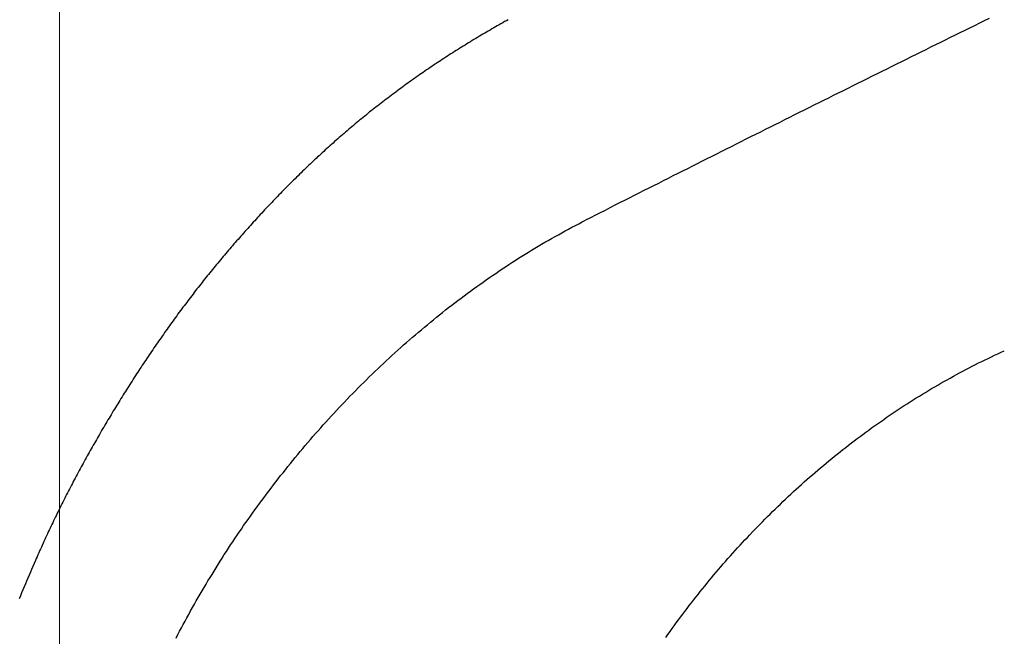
# Model space of a CAD drawing. Header units: millimetres. Extents: x -604189 to 881711, y -381903 to -7297.
# Tile 556 of 656: x -579763 to -579710, y -163222 to -163189. Entities that reach past the tile are written whole.
import ezdxf

# ---------------------------------------------------------------- set-up
doc = ezdxf.new("R2010")
doc.units = ezdxf.units.MM
doc.header["$LTSCALE"] = 100
doc.linetypes.add('0.5_0.5', pattern=[1, 0.5, -0.5])
doc.linetypes.add('ACAD_ISO04W100', pattern=[30.5, 24, -3, 0.5, -3])
doc.layers.get('Defpoints').update_dxf_attribs({"color": 30})
doc.layers.add('OPIS', color=7, linetype='Continuous')
doc.layers.add('strop osie', color=80, linetype='ACAD_ISO04W100', lineweight=5)
doc.styles.get("Standard").update_dxf_attribs({"font": 'romans.shx', "width": 0.5})
doc.dimstyles.new('1 50', dxfattribs={"dimtxt": 150, "dimasz": 80, "dimexe": 1, "dimexo": 1, "dimgap": 20, "dimtad": 1, "dimdec": 0, "dimlfac": 0.1, "dimtxsty": 'Standard', "dimblk": 'ARCHTICK', "dimcen": 200, "dimclrd": 2, "dimadec": 1, "dimazin": 0, "dimtfac": 1, "dimtdec": 0, "dimtmove": 0, "dimatfit": 3, "dimldrblk": 'ARCHTICK', "dimfxl": 120, "dimfxlon": 1, "dimtfill": 1, "dimarcsym": 0})

# ---------------------------------------------------------------- blocks, each defined once
blk = doc.blocks.new('_ArchTick')
at = {"layer": 'strop osie', "color": 0, "const_width": 0.15}
blk.add_lwpolyline([(-0.5, -0.5), (0.5, 0.5)], dxfattribs=at)
blk = doc.blocks.new('*D3294')
at = {"layer": 'Defpoints', "color": 0, "linetype": 'ByBlock', "lineweight": 5, "transparency": 16777216}
for p in [(-595783.126, -159420.303), (-593748.924, -159420.303), (-552118.935, -179940.303)]:
    blk.add_point(p, dxfattribs=at)
at = {"layer": 'OPIS', "color": 0, "linetype": 'Continuous', "lineweight": -2, "transparency": 16777216}
for p, q in [((-595723.126, -159420.303), (-595784.126, -159420.303)), ((-595723.126, -179940.303), (-595784.126, -179940.303))]:
    blk.add_line(p, q, dxfattribs=at)
at = {"layer": 'OPIS', "color": 2, "lineweight": -2, "transparency": 16777216}
blk.add_line((-595783.126, -179940.303), (-595783.126, -159420.303), dxfattribs=at)
at = {"layer": 'OPIS', "color": 2, "linetype": 'ByBlock', "lineweight": -2, "transparency": 16777216, "xscale": 80, "yscale": 80, "zscale": 80}
for p, rotation in [((-595783.126, -159420.303), 90), ((-595783.126, -179940.303), 270)]:
    blk.add_blockref('_ArchTick', p, dxfattribs=dict(at, rotation=rotation))
at = {"layer": 'OPIS', "color": 0, "linetype": 'ByBlock', "lineweight": 13, "transparency": 16777216, "insert": (-595878.126, -169680.303), "char_height": 150, "attachment_point": 5, "rotation": 90, "bg_fill": 3, "box_fill_scale": 1.1, "bg_fill_color": 256, "bg_fill_true_color": 13158600, "bg_fill_transparency": 0}
blk.add_mtext('2052', dxfattribs=at)

msp = doc.modelspace()

# ---------------------------------------------------------------- dimensions: what is measured, and where the dimension line sits
at = {"layer": 'OPIS', "color": 0, "linetype": 'ByBlock', "lineweight": 13}
dim = msp.add_linear_dim(base=(-595783.126, -159420.303), p1=(-552118.935, -179940.303), p2=(-593748.924, -159420.303), angle=90, dimstyle='1 50', override={"dimtmove": 1, "dimfxl": 60, "dimarcsym": 1}, dxfattribs=at)
dim.commit()
dim.dimension.update_dxf_attribs({"geometry": '*D3294', "text_midpoint": (-595878.126, -169680.303)})

# ---------------------------------------------------------------- next in the draw order: hatches: boundary and pattern name
at = {"layer": 'OPIS', "linetype": '0.5_0.5', "lineweight": 13}
h = msp.add_hatch(dxfattribs=at)
h.set_pattern_fill('ANSI37', color=0, scale=130)
h.set_pattern_definition([(45, (-597218.54, 256668.8), (-291.85832, 291.85832), []), (135, (-597218.54, 256668.8), (-291.85832, -291.85832), [])])
edge = h.paths.add_edge_path(flags=16)
edge.add_line((-570958.916, -168985.281), (-571058.916, -168985.281))
edge.add_line((-571058.916, -168985.281), (-572598.916, -168985.281))
edge.add_line((-572598.916, -168985.281), (-572598.915, -170470.3))
edge.add_line((-572598.915, -170470.3), (-570825.763, -170470.3))
edge.add_arc((-570508.916, -170339.099), 342.937, 180, 202.49364, ccw=False)
edge.add_arc((-570508.916, -170339.099), 342.937, 90, 180, ccw=False)
edge.add_line((-570508.916, -169996.163), (-570508.916, -169764.704))
edge.add_arc((-570058.916, -168985.281), 900, 180, 240, ccw=False)
edge = h.paths.add_edge_path(flags=17)
edge.add_line((-569358.915, -170085.281), (-569358.916, -168985.281))
edge.add_line((-569358.916, -168985.281), (-569358.917, -168985.281))
edge.add_line((-569358.917, -168985.281), (-569958.916, -168985.281))
edge.add_line((-569958.916, -168985.281), (-570058.916, -168985.281))
edge.add_line((-570058.916, -168985.281), (-570058.916, -168925.281))
edge.add_line((-570058.916, -168925.281), (-569958.916, -168925.281))
edge.add_line((-569958.916, -168925.281), (-569958.916, -168865.281))
edge.add_line((-569958.916, -168865.281), (-569358.916, -168865.281))
edge.add_line((-569358.916, -168865.281), (-569358.917, -166865.281))
edge.add_line((-569358.917, -166865.281), (-574098.917, -166865.286))
edge.add_line((-574098.917, -166865.286), (-574098.914, -171970.3))
edge.add_line((-574098.914, -171970.3), (-572608.913, -171970.3))
edge.add_line((-572608.913, -171970.3), (-571504.913, -170590.3))
edge.add_line((-571504.913, -170590.3), (-572718.915, -170590.3))
edge.add_line((-572718.915, -170590.3), (-572718.916, -168865.281))
edge.add_line((-572718.916, -168865.281), (-571058.916, -168865.281))
edge.add_line((-571058.916, -168865.281), (-571058.916, -168925.281))
edge.add_line((-571058.916, -168925.281), (-570958.916, -168925.281))
edge.add_line((-570958.916, -168925.281), (-570958.916, -168985.281))
edge.add_arc((-570058.916, -168985.281), 900, 180, 240)
edge.add_line((-570508.916, -169764.704), (-570508.916, -169996.163))
edge.add_arc((-570508.916, -170339.099), 342.937, 0, 90, ccw=False)
edge.add_arc((-570508.916, -170339.099), 342.937, 208.97989, 360, ccw=False)
edge.add_line((-570808.913, -170505.253), (-570808.913, -171171.086))
edge.add_arc((-570808.913, -171220.3), 49.214, 0, 90, ccw=False)
edge.add_arc((-570808.913, -171220.3), 49.214, 270, 360, ccw=False)
edge.add_line((-570808.913, -171269.514), (-570808.913, -171970.3))
edge.add_line((-570808.913, -171970.3), (-569358.914, -171970.3))
edge.add_line((-569358.914, -171970.3), (-569358.915, -170085.281))
h.paths.add_polyline_path([(-561118.924, -159870.303), (-590334.655, -159870.303), (-590334.655, -161470.303), (-562318.924, -161470.303), (-562318.924, -172095.292), (-561118.924, -172095.291), (-561118.924, -168350.303), (-552073.919, -168350.303), (-552073.92, -167150.303), (-561118.924, -167150.303)])
h.paths.add_polyline_path([(-572856.927, -169813.68), (-569451.07, -169813.68), (-569451.07, -169408.68), (-572856.927, -169408.68)], flags=16)
at = {"layer": 'OPIS', "linetype": 'ByBlock', "lineweight": 15}
h = msp.add_hatch(dxfattribs=at)
h.set_pattern_fill('ANSI37', color=0, scale=80, angle=45)
h.set_pattern_definition([(90, (-298582.96, 32475.8), (-254, 0), []), (180, (-298582.96, 32475.8), (-3e-14, -254), [])])
edge = h.paths.add_edge_path()
edge.add_arc((-579589.086, -167378.931), 50, 0, 90)
edge.add_line((-579589.086, -167328.931), (-579794.086, -167328.93))
edge.add_arc((-579794.086, -167378.93), 50, 89.9996, 180)
edge.add_line((-579844.086, -167378.93), (-579844.086, -167822.93))
edge.add_arc((-579794.086, -167822.93), 50, 180, 270)
edge.add_line((-579794.086, -167872.93), (-579589.085, -167872.931))
edge.add_arc((-579589.086, -167822.931), 50, 270.0014, 360)
edge.add_line((-579539.086, -167822.931), (-579539.086, -167378.931))
edge = h.paths.add_edge_path()
edge.add_arc((-579589.086, -167378.931), 50, 0, 90)
edge.add_line((-579589.086, -167328.931), (-579794.086, -167328.93))
edge.add_arc((-579794.086, -167378.93), 50, 89.9996, 180)
edge.add_line((-579844.086, -167378.93), (-579844.086, -167822.93))
edge.add_arc((-579794.086, -167822.93), 50, 180, 270)
edge.add_line((-579794.086, -167872.93), (-579589.085, -167872.931))
edge.add_arc((-579589.086, -167822.931), 50, 270.0014, 360)
edge.add_line((-579539.086, -167822.931), (-579539.086, -167378.931))
edge = h.paths.add_edge_path()
edge.add_line((-579899.087, -167300.93), (-579424.086, -167300.93))
edge.add_line((-579424.086, -167300.93), (-579424.086, -167900.93))
edge.add_line((-579424.086, -167900.93), (-579898.789, -167900.93))
edge.add_arc((-579899.086, -167892.935), 8, 180, 272.1285, ccw=False)
edge.add_line((-579907.086, -167892.935), (-579907.086, -167308.93))
edge.add_arc((-579899.086, -167308.93), 8, 90.0036, 180, ccw=False)
h.paths.add_polyline_path([(-581519.932, -164217.829), (-581520.004, -164223.092), (-581520.079, -164228.355), (-581520.156, -164233.617), (-581520.235, -164238.88), (-581520.318, -164244.143), (-581520.402, -164249.406), (-581520.489, -164254.669), (-581520.579, -164259.931), (-581520.671, -164265.194), (-581520.766, -164270.457), (-581520.863, -164275.719), (-581520.962, -164280.982), (-581521.064, -164286.244), (-581521.169, -164291.506), (-581521.276, -164296.769), (-581521.386, -164302.031), (-581521.498, -164307.293), (-581521.613, -164312.556), (-581521.73, -164317.818), (-581521.85, -164323.08), (-581521.972, -164328.342), (-581522.097, -164333.604), (-581522.225, -164338.866), (-581522.355, -164344.127), (-581522.488, -164349.389), (-581522.623, -164354.651), (-581522.76, -164359.913), (-581522.901, -164365.174), (-581523.043, -164370.436), (-581523.189, -164375.697), (-581523.337, -164380.958), (-581523.487, -164386.22), (-581523.64, -164391.481), (-581523.795, -164396.742), (-581523.953, -164402.003), (-581874.489, -164402.003), (-581874.664, -164396.198), (-581874.835, -164390.392), (-581875.003, -164384.587), (-581875.168, -164378.781), (-581875.329, -164372.976), (-581875.488, -164367.17), (-581875.643, -164361.364), (-581875.796, -164355.558), (-581875.945, -164349.752), (-581876.092, -164343.946), (-581876.235, -164338.14), (-581876.375, -164332.334), (-581876.512, -164326.527), (-581876.646, -164320.721), (-581876.777, -164314.914), (-581876.904, -164309.108), (-581877.029, -164303.301), (-581877.151, -164297.495), (-581877.269, -164291.688), (-581877.385, -164285.881), (-581877.497, -164280.074), (-581877.606, -164274.267), (-581877.713, -164268.461), (-581877.816, -164262.653), (-581877.916, -164256.846), (-581878.014, -164251.039), (-581878.108, -164245.232), (-581878.199, -164239.425), (-581878.287, -164233.618), (-581878.372, -164227.81), (-581878.454, -164222.003), (-581878.533, -164216.196), (-581878.609, -164210.388), (-581878.682, -164204.581), (-581878.751, -164198.773), (-581878.818, -164192.966), (-581878.881, -164187.158), (-581878.941, -164181.35), (-581878.997, -164175.543), (-581879.051, -164169.735), (-581879.101, -164163.927), (-581879.147, -164158.12), (-581879.191, -164152.312), (-581879.231, -164146.504), (-581879.267, -164140.696), (-581879.301, -164134.888), (-581879.332, -164129.081), (-581879.361, -164123.273), (-581879.388, -164117.465), (-581879.413, -164111.657), (-581879.437, -164105.849), (-581879.459, -164100.041), (-581879.475, -164094.233), (-581879.48, -164088.425), (-581879.472, -164082.617), (-581879.448, -164076.809), (-581879.406, -164071.002), (-581879.347, -164065.194), (-581879.269, -164059.387), (-581879.171, -164053.58), (-581879.054, -164047.773), (-581878.917, -164041.967), (-581878.759, -164036.161), (-581878.581, -164030.356), (-581878.381, -164024.551), (-581878.159, -164018.747), (-581877.914, -164012.944), (-581877.642, -164007.143), (-581877.341, -164001.342), (-581877.009, -163995.544), (-581876.642, -163989.748), (-581876.238, -163983.954), (-581875.795, -163978.163), (-581875.304, -163972.376), (-581874.753, -163966.594), (-581874.129, -163960.82), (-581873.419, -163955.056), (-581872.605, -163949.306), (-581871.67, -163943.574), (-581870.596, -163937.865), (-581869.362, -163932.188), (-581867.941, -163926.557), (-581866.302, -163920.987), (-581864.416, -163915.495), (-581862.246, -163910.11), (-581859.744, -163904.869), (-581856.869, -163899.824), (-581853.582, -163895.036), (-581849.851, -163890.591), (-581845.671, -163886.563), (-581841.105, -163882.977), (-581836.224, -163879.833), (-581831.097, -163877.106), (-581825.784, -163874.761), (-581820.336, -163872.759), (-581814.785, -163871.064), (-581809.154, -163869.636), (-581803.468, -163868.44), (-581797.747, -163867.44), (-581792, -163866.603), (-581786.235, -163865.9), (-581780.458, -163865.297), (-581774.674, -163864.778), (-581768.884, -163864.334), (-581763.088, -163863.958), (-581757.289, -163863.646), (-581751.486, -163863.39), (-581745.681, -163863.186), (-581739.874, -163863.026), (-581734.068, -163862.906), (-581728.26, -163862.819), (-581722.453, -163862.761), (-581716.645, -163862.725), (-581710.837, -163862.707), (-581705.029, -163862.7), (-581699.221, -163862.698), (-581693.958, -163862.699), (-581688.694, -163862.704), (-581683.431, -163862.718), (-581678.167, -163862.744), (-581672.904, -163862.788), (-581667.641, -163862.852), (-581662.379, -163862.942), (-581657.117, -163863.062), (-581651.856, -163863.215), (-581646.596, -163863.407), (-581641.337, -163863.64), (-581636.081, -163863.919), (-581630.828, -163864.249), (-581625.579, -163864.634), (-581620.334, -163865.078), (-581615.096, -163865.587), (-581609.864, -163866.17), (-581604.645, -163866.847), (-581599.442, -163867.642), (-581594.263, -163868.578), (-581589.115, -163869.676), (-581584.013, -163870.965), (-581578.971, -163872.474), (-581574.009, -163874.23), (-581569.153, -163876.259), (-581564.436, -163878.591), (-581559.896, -163881.253), (-581555.585, -163884.268), (-581551.554, -163887.652), (-581547.857, -163891.394), (-581544.534, -163895.471), (-581541.574, -163899.824), (-581538.952, -163904.387), (-581536.64, -163909.114), (-581534.606, -163913.968), (-581532.817, -163918.918), (-581531.241, -163923.939), (-581529.854, -163929.016), (-581528.636, -163934.137), (-581527.564, -163939.29), (-581526.619, -163944.467), (-581525.784, -163949.663), (-581525.048, -163954.875), (-581524.397, -163960.099), (-581523.818, -163965.33), (-581523.302, -163970.568), (-581522.84, -163975.811), (-581522.421, -163981.058), (-581522.037, -163986.308), (-581521.685, -163991.559), (-581521.363, -163996.813), (-581521.067, -164002.068), (-581520.796, -164007.324), (-581520.549, -164012.582), (-581520.322, -164017.84), (-581520.116, -164023.1), (-581519.928, -164028.36), (-581519.759, -164033.621), (-581519.607, -164038.882), (-581519.472, -164044.144), (-581519.354, -164049.406), (-581519.252, -164054.668), (-581519.166, -164059.931), (-581519.096, -164065.194), (-581519.041, -164070.457), (-581519.001, -164075.72), (-581518.976, -164080.984), (-581518.964, -164086.247), (-581518.964, -164091.51), (-581518.974, -164096.774), (-581518.991, -164102.037), (-581519.012, -164107.301), (-581519.034, -164112.564), (-581519.057, -164117.828), (-581519.081, -164123.091), (-581519.107, -164128.354), (-581519.135, -164133.618), (-581519.165, -164138.881), (-581519.197, -164144.144), (-581519.232, -164149.408), (-581519.269, -164154.671), (-581519.31, -164159.934), (-581519.353, -164165.198), (-581519.399, -164170.461), (-581519.447, -164175.724), (-581519.498, -164180.987), (-581519.552, -164186.25), (-581519.609, -164191.513), (-581519.668, -164196.777), (-581519.73, -164202.04), (-581519.795, -164207.303), (-581519.862, -164212.566)])
h.paths.add_polyline_path([(-582118.924, -164407.051), (-579418.924, -164407.051), (-579418.924, -162910.783), (-582118.924, -162910.783)])
h.paths.add_polyline_path([(-581950.717, -164839.225), (-581944.91, -164839.127), (-581939.103, -164839.033), (-581933.295, -164838.942), (-581927.488, -164838.854), (-581921.681, -164838.769), (-581915.873, -164838.687), (-581910.066, -164838.608), (-581904.259, -164838.532), (-581898.451, -164838.459), (-581892.644, -164838.39), (-581886.836, -164838.323), (-581881.028, -164838.26), (-581875.221, -164838.2), (-581869.413, -164838.144), (-581863.605, -164838.09), (-581857.798, -164838.04), (-581851.99, -164837.994), (-581846.182, -164837.95), (-581840.374, -164837.91), (-581834.567, -164837.874), (-581828.759, -164837.84), (-581822.951, -164837.809), (-581817.143, -164837.78), (-581811.335, -164837.753), (-581805.527, -164837.728), (-581799.719, -164837.704), (-581793.912, -164837.682), (-581788.104, -164837.666), (-581782.296, -164837.661), (-581776.488, -164837.669), (-581770.68, -164837.693), (-581764.872, -164837.735), (-581759.065, -164837.794), (-581753.257, -164837.872), (-581747.45, -164837.97), (-581741.643, -164838.087), (-581735.837, -164838.224), (-581730.031, -164838.382), (-581724.226, -164838.56), (-581718.422, -164838.76), (-581712.618, -164838.982), (-581706.815, -164839.227), (-581701.013, -164839.499), (-581695.213, -164839.8), (-581689.415, -164840.132), (-581683.618, -164840.499), (-581677.825, -164840.903), (-581672.034, -164841.346), (-581666.246, -164841.837), (-581660.465, -164842.388), (-581654.691, -164843.012), (-581648.927, -164843.722), (-581643.176, -164844.536), (-581637.444, -164845.471), (-581631.736, -164846.545), (-581626.059, -164847.779), (-581620.428, -164849.2), (-581614.858, -164850.839), (-581609.366, -164852.725), (-581603.98, -164854.895), (-581598.739, -164857.397), (-581593.694, -164860.272), (-581588.906, -164863.559), (-581584.462, -164867.29), (-581580.433, -164871.47), (-581576.847, -164876.036), (-581573.704, -164880.917), (-581570.976, -164886.044), (-581568.631, -164891.357), (-581566.63, -164896.805), (-581564.934, -164902.356), (-581563.507, -164907.987), (-581562.31, -164913.673), (-581561.31, -164919.394), (-581560.474, -164925.141), (-581559.77, -164930.906), (-581559.168, -164936.683), (-581558.648, -164942.467), (-581558.204, -164948.257), (-581557.829, -164954.053), (-581557.516, -164959.852), (-581557.261, -164965.655), (-581557.056, -164971.46), (-581556.897, -164977.267), (-581556.776, -164983.073), (-581556.69, -164988.881), (-581556.631, -164994.688), (-581556.596, -165000.496), (-581556.577, -165006.304), (-581556.57, -165012.112), (-581556.569, -165017.92), (-581556.57, -165023.183), (-581556.575, -165028.447), (-581556.588, -165033.71), (-581556.615, -165038.974), (-581556.658, -165044.237), (-581556.723, -165049.5), (-581556.813, -165054.762), (-581556.932, -165060.024), (-581557.086, -165065.285), (-581557.277, -165070.545), (-581557.51, -165075.804), (-581557.79, -165081.06), (-581558.119, -165086.313), (-581558.504, -165091.562), (-581558.949, -165096.807), (-581559.458, -165102.045), (-581560.04, -165107.276), (-581560.717, -165112.496), (-581561.513, -165117.699), (-581562.448, -165122.878), (-581563.547, -165128.026), (-581564.836, -165133.128), (-581566.345, -165138.17), (-581568.1, -165143.132), (-581570.129, -165147.988), (-581572.461, -165152.705), (-581575.123, -165157.245), (-581578.139, -165161.556), (-581581.522, -165165.587), (-581585.265, -165169.284), (-581589.342, -165172.607), (-581593.694, -165175.567), (-581598.257, -165178.189), (-581602.985, -165180.501), (-581607.838, -165182.535), (-581612.788, -165184.324), (-581617.81, -165185.9), (-581622.887, -165187.287), (-581628.007, -165188.505), (-581633.16, -165189.577), (-581638.337, -165190.522), (-581643.534, -165191.357), (-581648.746, -165192.093), (-581653.969, -165192.744), (-581659.201, -165193.323), (-581664.439, -165193.839), (-581669.682, -165194.301), (-581674.929, -165194.72), (-581680.178, -165195.104), (-581685.43, -165195.456), (-581690.683, -165195.778), (-581695.938, -165196.074), (-581701.195, -165196.345), (-581706.452, -165196.592), (-581711.711, -165196.819), (-581716.97, -165197.025), (-581722.23, -165197.213), (-581727.491, -165197.382), (-581732.752, -165197.534), (-581738.014, -165197.669), (-581743.276, -165197.787), (-581748.539, -165197.889), (-581753.801, -165197.975), (-581759.064, -165198.045), (-581764.327, -165198.1), (-581769.591, -165198.14), (-581774.854, -165198.165), (-581780.118, -165198.177), (-581785.381, -165198.177), (-581790.644, -165198.167), (-581795.908, -165198.15), (-581801.171, -165198.129), (-581806.435, -165198.107), (-581811.698, -165198.084), (-581816.961, -165198.06), (-581822.225, -165198.034), (-581827.488, -165198.006), (-581832.752, -165197.976), (-581838.015, -165197.944), (-581843.278, -165197.909), (-581848.541, -165197.872), (-581853.805, -165197.831), (-581859.068, -165197.788), (-581864.331, -165197.742), (-581869.594, -165197.694), (-581874.858, -165197.643), (-581880.121, -165197.589), (-581885.384, -165197.532), (-581890.647, -165197.473), (-581895.91, -165197.411), (-581901.173, -165197.346), (-581906.436, -165197.279), (-581911.699, -165197.209), (-581916.962, -165197.137), (-581922.225, -165197.062), (-581927.488, -165196.985), (-581932.751, -165196.906), (-581938.014, -165196.823), (-581943.276, -165196.739), (-581948.539, -165196.652), (-581953.802, -165196.562), (-581959.064, -165196.47), (-581964.327, -165196.375), (-581969.59, -165196.278), (-581974.852, -165196.179), (-581980.115, -165196.077), (-581985.377, -165195.972), (-581990.639, -165195.865), (-581995.902, -165195.755), (-582001.164, -165195.643), (-582006.426, -165195.528), (-582011.688, -165195.411), (-582016.95, -165195.291), (-582022.212, -165195.169), (-582027.474, -165195.044), (-582032.736, -165194.916), (-582037.998, -165194.786), (-582043.26, -165194.653), (-582048.521, -165194.518), (-582053.783, -165194.381), (-582059.045, -165194.24), (-582064.306, -165194.098), (-582069.568, -165193.952), (-582074.829, -165193.804), (-582080.09, -165193.654), (-582085.351, -165193.501), (-582090.613, -165193.346), (-582095.874, -165193.188), (-582095.874, -164842.652), (-582090.068, -164842.477), (-582084.263, -164842.306), (-582078.457, -164842.138), (-582072.652, -164841.973), (-582066.846, -164841.812), (-582061.04, -164841.653), (-582055.235, -164841.498), (-582049.429, -164841.345), (-582043.623, -164841.196), (-582037.817, -164841.049), (-582032.01, -164840.906), (-582026.204, -164840.766), (-582020.398, -164840.629), (-582014.591, -164840.495), (-582008.785, -164840.364), (-582002.978, -164840.237), (-581997.172, -164840.112), (-581991.365, -164839.99), (-581985.558, -164839.872), (-581979.752, -164839.756), (-581973.945, -164839.644), (-581968.138, -164839.535), (-581962.331, -164839.428), (-581956.524, -164839.325)])
edge = h.paths.add_edge_path()
edge.add_arc((-581748.924, -162268.543), 50, 0, 90.0004)
edge.add_line((-581748.924, -162218.543), (-581953.924, -162218.545))
edge.add_arc((-581953.924, -162268.545), 50, 90.0009, 180)
edge.add_line((-582003.924, -162268.545), (-582003.924, -162712.545))
edge.add_arc((-581953.924, -162712.545), 50, 180, 270.0022)
edge.add_line((-581953.922, -162762.545), (-581748.923, -162762.543))
edge.add_arc((-581748.924, -162712.543), 50, 270.0009, 360)
edge.add_line((-581698.924, -162712.543), (-581698.924, -162268.543))
edge = h.paths.add_edge_path()
edge.add_arc((-581748.924, -161668.543), 50, 0, 90.0004)
edge.add_line((-581748.924, -161618.543), (-581953.924, -161618.545))
edge.add_arc((-581953.924, -161668.545), 50, 90.0009, 180)
edge.add_line((-582003.924, -161668.545), (-582003.924, -162112.545))
edge.add_arc((-581953.924, -162112.545), 50, 180, 270.0022)
edge.add_line((-581953.922, -162162.545), (-581748.923, -162162.543))
edge.add_arc((-581748.924, -162112.543), 50, 270.0009, 360)
edge.add_line((-581698.924, -162112.543), (-581698.924, -161668.543))
h.paths.add_polyline_path([(-582118.924, -162790.543), (-579418.924, -162790.543), (-579418.924, -161590.543), (-582118.924, -161590.543)])
edge = h.paths.add_edge_path()
edge.add_arc((-579794.086, -168270.003), 50, 89.9996, 180)
edge.add_line((-579844.086, -168270.003), (-579844.086, -168714.003))
edge.add_arc((-579794.086, -168714.003), 50, 180, 270)
edge.add_line((-579794.086, -168764.003), (-579589.085, -168764.004))
edge.add_arc((-579589.086, -168714.004), 50, 270.0014, 360)
edge.add_line((-579539.086, -168714.004), (-579539.086, -168270.004))
edge.add_arc((-579589.086, -168270.004), 50, 0, 90)
edge.add_line((-579589.086, -168220.004), (-579794.086, -168220.003))
edge = h.paths.add_edge_path()
edge.add_arc((-579589.086, -169161.078), 50, 0, 90)
edge.add_line((-579589.086, -169111.078), (-579794.086, -169111.076))
edge.add_arc((-579794.086, -169161.076), 50, 89.9996, 180)
edge.add_line((-579844.086, -169161.076), (-579844.086, -169605.076))
edge.add_arc((-579794.086, -169605.076), 50, 180, 270)
edge.add_line((-579794.086, -169655.076), (-579589.085, -169655.078))
edge.add_arc((-579589.086, -169605.078), 50, 270.0014, 360)
edge.add_line((-579539.086, -169605.078), (-579539.086, -169161.078))
edge = h.paths.add_edge_path()
edge.add_arc((-579794.086, -170052.15), 50, 89.9996, 180)
edge.add_line((-579844.086, -170052.15), (-579844.086, -170496.15))
edge.add_arc((-579794.086, -170496.15), 50, 180, 270)
edge.add_line((-579794.086, -170546.15), (-579589.085, -170546.151))
edge.add_arc((-579589.086, -170496.151), 50, 270.0014, 360)
edge.add_line((-579539.086, -170496.151), (-579539.086, -170052.151))
edge.add_arc((-579589.086, -170052.151), 50, 0, 90)
edge.add_line((-579589.086, -170002.151), (-579794.086, -170002.15))
edge = h.paths.add_edge_path()
edge.add_arc((-579794.086, -170943.223), 50, 89.9996, 180)
edge.add_line((-579844.086, -170943.223), (-579844.086, -171387.223))
edge.add_arc((-579794.086, -171387.223), 50, 180, 270)
edge.add_line((-579794.086, -171437.223), (-579589.085, -171437.224))
edge.add_arc((-579589.086, -171387.224), 50, 270.0014, 360)
edge.add_line((-579539.086, -171387.224), (-579539.086, -170943.224))
edge.add_arc((-579589.086, -170943.224), 50, 0, 90)
edge.add_line((-579589.086, -170893.224), (-579794.086, -170893.223))
h.paths.add_polyline_path([(-579418.924, -164527.291), (-582118.924, -164527.291), (-582118.924, -171970.3), (-579418.924, -171970.3)])

# ---------------------------------------------------------------- next in the draw order: linework, layer by layer
at = {"color": 0}
for points in [[(-579736.668, -163188.796, 0), (-579736.766, -163188.846, 0), (-579736.864, -163188.896, 0), (-579736.961, -163188.956, 0), (-579737.059, -163189.016, 0), (-579737.156, -163189.066, 0), (-579737.254, -163189.126, 0), (-579737.351, -163189.176, 0), (-579737.448, -163189.236, 0), (-579737.545, -163189.286, 0), (-579737.642, -163189.346, 0), (-579737.739, -163189.406, 0), (-579737.835, -163189.456, 0), (-579737.932, -163189.516, 0), (-579738.029, -163189.576, 0), (-579738.125, -163189.626, 0), (-579738.221, -163189.686, 0), (-579738.318, -163189.746, 0), (-579738.414, -163189.806, 0), (-579738.51, -163189.856, 0), (-579738.605, -163189.916, 0), (-579738.701, -163189.976, 0), (-579738.797, -163190.036, 0), (-579738.892, -163190.096, 0), (-579738.988, -163190.156, 0), (-579739.083, -163190.216, 0), (-579739.178, -163190.266, 0), (-579739.273, -163190.326, 0), (-579739.368, -163190.386, 0), (-579739.463, -163190.446, 0), (-579739.558, -163190.506, 0), (-579739.653, -163190.566, 0), (-579739.747, -163190.626, 0), (-579739.841, -163190.686, 0), (-579739.936, -163190.756, 0), (-579740.03, -163190.816, 0), (-579740.124, -163190.876, 0), (-579740.218, -163190.936, 0), (-579740.311, -163190.996, 0), (-579740.405, -163191.056, 0), (-579740.498, -163191.116, 0), (-579740.592, -163191.186, 0), (-579740.685, -163191.246, 0), (-579740.778, -163191.306, 0), (-579740.871, -163191.366, 0), (-579740.964, -163191.436, 0), (-579741.057, -163191.496, 0), (-579741.149, -163191.556, 0), (-579741.241, -163191.626, 0), (-579741.334, -163191.686, 0), (-579741.426, -163191.746, 0), (-579741.518, -163191.816, 0), (-579741.61, -163191.876, 0), (-579741.701, -163191.946, 0), (-579741.793, -163192.006, 0), (-579741.884, -163192.076, 0), (-579741.976, -163192.136, 0), (-579742.067, -163192.206, 0), (-579742.158, -163192.266, 0), (-579742.249, -163192.336, 0), (-579742.339, -163192.396, 0), (-579742.43, -163192.466, 0), (-579742.52, -163192.536, 0), (-579742.61, -163192.596, 0), (-579742.7, -163192.666, 0), (-579742.79, -163192.736, 0), (-579742.88, -163192.796, 0), (-579742.97, -163192.866, 0), (-579743.059, -163192.936, 0), (-579743.148, -163193.006, 0), (-579743.237, -163193.066, 0), (-579743.326, -163193.136, 0), (-579743.415, -163193.206, 0), (-579743.504, -163193.276, 0), (-579743.592, -163193.346, 0), (-579743.681, -163193.416, 0), (-579743.769, -163193.486, 0), (-579743.857, -163193.556, 0), (-579743.945, -163193.616, 0), (-579744.032, -163193.686, 0), (-579744.12, -163193.756, 0), (-579744.207, -163193.826, 0), (-579744.294, -163193.906, 0), (-579744.381, -163193.976, 0), (-579744.468, -163194.046, 0), (-579744.555, -163194.116, 0), (-579744.641, -163194.186, 0), (-579744.728, -163194.256, 0), (-579744.814, -163194.326, 0), (-579744.9, -163194.396, 0), (-579744.986, -163194.476, 0), (-579745.072, -163194.546, 0), (-579745.157, -163194.616, 0), (-579745.243, -163194.686, 0), (-579745.328, -163194.766, 0), (-579745.413, -163194.836, 0), (-579745.498, -163194.906, 0), (-579745.583, -163194.986, 0), (-579745.668, -163195.056, 0), (-579745.752, -163195.126, 0), (-579745.836, -163195.206, 0), (-579745.92, -163195.276, 0), (-579746.004, -163195.346, 0), (-579746.088, -163195.426, 0), (-579746.172, -163195.496, 0), (-579746.255, -163195.576, 0), (-579746.339, -163195.646, 0), (-579746.422, -163195.726, 0), (-579746.505, -163195.796, 0), (-579746.588, -163195.876, 0), (-579746.671, -163195.946, 0), (-579746.753, -163196.026, 0), (-579746.835, -163196.106, 0), (-579746.918, -163196.176, 0), (-579747, -163196.256, 0), (-579747.082, -163196.336, 0), (-579747.163, -163196.406, 0), (-579747.245, -163196.486, 0), (-579747.326, -163196.566, 0), (-579747.408, -163196.636, 0), (-579747.489, -163196.716, 0), (-579747.57, -163196.796, 0), (-579747.65, -163196.876, 0), (-579747.731, -163196.946, 0), (-579747.811, -163197.026, 0), (-579747.892, -163197.106, 0), (-579747.972, -163197.186, 0), (-579748.052, -163197.266, 0), (-579748.131, -163197.346, 0), (-579748.211, -163197.416, 0), (-579748.291, -163197.496, 0), (-579748.37, -163197.576, 0), (-579748.449, -163197.656, 0), (-579748.528, -163197.736, 0), (-579748.607, -163197.816, 0), (-579748.686, -163197.896, 0), (-579748.764, -163197.976, 0), (-579748.842, -163198.056, 0), (-579748.921, -163198.136, 0), (-579748.999, -163198.216, 0), (-579749.077, -163198.296, 0), (-579749.154, -163198.376, 0), (-579749.232, -163198.456, 0), (-579749.309, -163198.536, 0), (-579749.387, -163198.616, 0), (-579749.464, -163198.706, 0), (-579749.541, -163198.786, 0), (-579749.618, -163198.866, 0), (-579749.694, -163198.946, 0), (-579749.771, -163199.026, 0), (-579749.847, -163199.106, 0), (-579749.923, -163199.196, 0), (-579750, -163199.276, 0), (-579750.076, -163199.356, 0), (-579750.151, -163199.436, 0), (-579750.227, -163199.526, 0), (-579750.303, -163199.606, 0), (-579750.378, -163199.686, 0), (-579750.453, -163199.766, 0), (-579750.528, -163199.856, 0), (-579750.603, -163199.936, 0), (-579750.678, -163200.016, 0), (-579750.753, -163200.106, 0), (-579750.828, -163200.186, 0), (-579750.902, -163200.266, 0), (-579750.976, -163200.356, 0), (-579751.051, -163200.436, 0), (-579751.125, -163200.526, 0), (-579751.199, -163200.606, 0), (-579751.272, -163200.686, 0), (-579751.346, -163200.776, 0), (-579751.419, -163200.856, 0), (-579751.493, -163200.946, 0), (-579751.566, -163201.026, 0), (-579751.639, -163201.116, 0), (-579751.712, -163201.196, 0), (-579751.784, -163201.286, 0), (-579751.857, -163201.366, 0), (-579751.929, -163201.456, 0), (-579752.002, -163201.536, 0), (-579752.074, -163201.626, 0), (-579752.146, -163201.716, 0), (-579752.217, -163201.796, 0), (-579752.289, -163201.886, 0), (-579752.36, -163201.966, 0), (-579752.432, -163202.056, 0), (-579752.503, -163202.146, 0), (-579752.574, -163202.226, 0), (-579752.645, -163202.316, 0), (-579752.715, -163202.406, 0), (-579752.786, -163202.496, 0), (-579752.856, -163202.576, 0), (-579752.926, -163202.666, 0), (-579752.996, -163202.756, 0), (-579753.066, -163202.836, 0), (-579753.135, -163202.926, 0), (-579753.205, -163203.016, 0), (-579753.274, -163203.106, 0), (-579753.343, -163203.196, 0), (-579753.412, -163203.276, 0), (-579753.481, -163203.366, 0), (-579753.549, -163203.456, 0), (-579753.618, -163203.546, 0), (-579753.686, -163203.636, 0), (-579753.754, -163203.726, 0), (-579753.822, -163203.816, 0), (-579753.89, -163203.906, 0), (-579753.957, -163203.996, 0), (-579754.025, -163204.086, 0), (-579754.092, -163204.176, 0), (-579754.159, -163204.256, 0), (-579754.226, -163204.346, 0), (-579754.293, -163204.436, 0), (-579754.359, -163204.526, 0), (-579754.426, -163204.616, 0), (-579754.492, -163204.716, 0), (-579754.558, -163204.806, 0), (-579754.624, -163204.896, 0), (-579754.69, -163204.986, 0), (-579754.756, -163205.076, 0), (-579754.821, -163205.166, 0), (-579754.886, -163205.256, 0), (-579754.951, -163205.346, 0), (-579755.016, -163205.436, 0), (-579755.081, -163205.526, 0), (-579755.146, -163205.616, 0), (-579755.211, -163205.716, 0), (-579755.275, -163205.806, 0), (-579755.339, -163205.896, 0), (-579755.403, -163205.986, 0), (-579755.467, -163206.076, 0), (-579755.531, -163206.176, 0), (-579755.595, -163206.266, 0), (-579755.658, -163206.356, 0), (-579755.721, -163206.446, 0), (-579755.785, -163206.546, 0), (-579755.848, -163206.636, 0), (-579755.91, -163206.726, 0), (-579755.973, -163206.816, 0), (-579756.036, -163206.916, 0), (-579756.098, -163207.006, 0), (-579756.16, -163207.096, 0), (-579756.223, -163207.196, 0), (-579756.285, -163207.286, 0), (-579756.346, -163207.376, 0), (-579756.408, -163207.476, 0), (-579756.47, -163207.566, 0), (-579756.531, -163207.656, 0), (-579756.592, -163207.756, 0), (-579756.654, -163207.846, 0), (-579756.715, -163207.936, 0), (-579756.775, -163208.036, 0), (-579756.836, -163208.126, 0), (-579756.897, -163208.226, 0), (-579756.957, -163208.316, 0), (-579757.017, -163208.416, 0), (-579757.077, -163208.506, 0), (-579757.137, -163208.606, 0), (-579757.197, -163208.696, 0), (-579757.257, -163208.786, 0), (-579757.316, -163208.886, 0), (-579757.376, -163208.976, 0), (-579757.435, -163209.076, 0), (-579757.494, -163209.166, 0), (-579757.553, -163209.266, 0), (-579757.612, -163209.366, 0), (-579757.67, -163209.456, 0), (-579757.729, -163209.556, 0), (-579757.787, -163209.646, 0), (-579757.845, -163209.746, 0), (-579757.904, -163209.836, 0), (-579757.962, -163209.936, 0), (-579758.019, -163210.036, 0), (-579758.077, -163210.126, 0), (-579758.134, -163210.226, 0), (-579758.192, -163210.316, 0), (-579758.249, -163210.416, 0), (-579758.306, -163210.516, 0), (-579758.363, -163210.606, 0), (-579758.42, -163210.706, 0), (-579758.477, -163210.806, 0), (-579758.533, -163210.896, 0), (-579758.59, -163210.996, 0), (-579758.646, -163211.096, 0), (-579758.702, -163211.186, 0), (-579758.758, -163211.286, 0), (-579758.814, -163211.386, 0), (-579758.869, -163211.476, 0), (-579758.925, -163211.576, 0), (-579758.98, -163211.676, 0), (-579759.035, -163211.776, 0), (-579759.09, -163211.866, 0), (-579759.145, -163211.966, 0), (-579759.2, -163212.066, 0), (-579759.255, -163212.166, 0), (-579759.309, -163212.256, 0), (-579759.364, -163212.356, 0), (-579759.418, -163212.456, 0), (-579759.472, -163212.556, 0), (-579759.526, -163212.656, 0), (-579759.579, -163212.756, 0), (-579759.633, -163212.846, 0), (-579759.686, -163212.946, 0), (-579759.739, -163213.046, 0), (-579759.793, -163213.146, 0), (-579759.845, -163213.246, 0), (-579759.898, -163213.346, 0), (-579759.951, -163213.446, 0), (-579760.003, -163213.536, 0), (-579760.055, -163213.636, 0), (-579760.107, -163213.736, 0), (-579760.159, -163213.836, 0), (-579760.211, -163213.936, 0), (-579760.263, -163214.036, 0), (-579760.314, -163214.136, 0), (-579760.365, -163214.236, 0), (-579760.416, -163214.336, 0), (-579760.467, -163214.436, 0), (-579760.518, -163214.536, 0), (-579760.569, -163214.636, 0), (-579760.619, -163214.736, 0), (-579760.669, -163214.836, 0), (-579760.719, -163214.936, 0), (-579760.769, -163215.036, 0), (-579760.819, -163215.136, 0), (-579760.868, -163215.236, 0), (-579760.918, -163215.336, 0), (-579760.967, -163215.436, 0), (-579761.016, -163215.536, 0), (-579761.065, -163215.636, 0), (-579761.113, -163215.746, 0), (-579761.162, -163215.846, 0), (-579761.21, -163215.946, 0), (-579761.258, -163216.046, 0), (-579761.306, -163216.146, 0), (-579761.354, -163216.246, 0), (-579761.401, -163216.346, 0), (-579761.449, -163216.446, 0), (-579761.496, -163216.556, 0), (-579761.543, -163216.656, 0), (-579761.59, -163216.756, 0), (-579761.636, -163216.856, 0), (-579761.683, -163216.956, 0), (-579761.729, -163217.066, 0), (-579761.775, -163217.166, 0), (-579761.821, -163217.266, 0), (-579761.866, -163217.366, 0), (-579761.912, -163217.466, 0), (-579761.957, -163217.576, 0), (-579762.002, -163217.676, 0), (-579762.047, -163217.776, 0), (-579762.092, -163217.876, 0)], [(-579710.806, -163188.726, 0), (-579711.069, -163188.856, 0), (-579711.331, -163188.986, 0), (-579711.593, -163189.116, 0), (-579711.855, -163189.246, 0), (-579712.118, -163189.376, 0), (-579712.38, -163189.506, 0), (-579712.642, -163189.626, 0), (-579712.904, -163189.756, 0), (-579713.166, -163189.886, 0), (-579713.428, -163190.016, 0), (-579713.69, -163190.146, 0), (-579713.952, -163190.276, 0), (-579714.214, -163190.406, 0), (-579714.476, -163190.536, 0), (-579714.738, -163190.666, 0), (-579715, -163190.796, 0), (-579715.262, -163190.926, 0), (-579715.524, -163191.056, 0), (-579715.786, -163191.186, 0), (-579716.048, -163191.316, 0), (-579716.31, -163191.446, 0), (-579716.571, -163191.576, 0), (-579716.833, -163191.706, 0), (-579717.095, -163191.836, 0), (-579717.357, -163191.966, 0), (-579717.619, -163192.096, 0), (-579717.88, -163192.226, 0), (-579718.142, -163192.356, 0), (-579718.404, -163192.486, 0), (-579718.665, -163192.616, 0), (-579718.927, -163192.746, 0), (-579719.188, -163192.876, 0), (-579719.45, -163193.006, 0), (-579719.712, -163193.136, 0), (-579719.973, -163193.266, 0), (-579720.235, -163193.396, 0), (-579720.496, -163193.526, 0), (-579720.758, -163193.656, 0), (-579721.019, -163193.786, 0), (-579721.281, -163193.916, 0), (-579721.542, -163194.046, 0), (-579721.803, -163194.176, 0), (-579722.065, -163194.316, 0), (-579722.326, -163194.446, 0), (-579722.587, -163194.576, 0), (-579722.849, -163194.706, 0), (-579723.11, -163194.836, 0), (-579723.371, -163194.966, 0), (-579723.633, -163195.096, 0), (-579723.894, -163195.226, 0), (-579724.155, -163195.356, 0), (-579724.416, -163195.486, 0), (-579724.677, -163195.626, 0), (-579724.939, -163195.756, 0), (-579725.2, -163195.886, 0), (-579725.461, -163196.016, 0), (-579725.722, -163196.146, 0), (-579725.983, -163196.276, 0), (-579726.244, -163196.406, 0), (-579726.505, -163196.536, 0), (-579726.766, -163196.676, 0), (-579727.027, -163196.806, 0), (-579727.288, -163196.936, 0), (-579727.549, -163197.066, 0), (-579727.81, -163197.196, 0), (-579728.071, -163197.326, 0), (-579728.332, -163197.466, 0), (-579728.593, -163197.596, 0), (-579728.854, -163197.726, 0), (-579729.114, -163197.856, 0), (-579729.375, -163197.986, 0), (-579729.636, -163198.116, 0), (-579729.897, -163198.256, 0), (-579730.158, -163198.386, 0), (-579730.418, -163198.516, 0), (-579730.679, -163198.646, 0), (-579730.94, -163198.776, 0), (-579731.201, -163198.916, 0), (-579731.461, -163199.046, 0), (-579731.722, -163199.176, 0), (-579731.983, -163199.306, 0), (-579732.243, -163199.446, 0), (-579732.504, -163199.576, 0)], [(-579754.53, -163222.056, 0), (-579754.434, -163221.866, 0), (-579754.338, -163221.686, 0), (-579754.241, -163221.506, 0), (-579754.144, -163221.316, 0), (-579754.046, -163221.136, 0), (-579753.947, -163220.956, 0), (-579753.847, -163220.776, 0), (-579753.747, -163220.596, 0), (-579753.646, -163220.416, 0), (-579753.544, -163220.226, 0), (-579753.442, -163220.046, 0), (-579753.339, -163219.866, 0), (-579753.235, -163219.696, 0), (-579753.13, -163219.516, 0), (-579753.025, -163219.336, 0), (-579752.919, -163219.156, 0), (-579752.813, -163218.976, 0), (-579752.705, -163218.796, 0), (-579752.597, -163218.626, 0), (-579752.489, -163218.446, 0), (-579752.379, -163218.266, 0), (-579752.269, -163218.096, 0), (-579752.159, -163217.916, 0), (-579752.047, -163217.746, 0), (-579751.935, -163217.566, 0), (-579751.822, -163217.396, 0), (-579751.709, -163217.216, 0), (-579751.594, -163217.046, 0), (-579751.479, -163216.876, 0), (-579751.364, -163216.696, 0), (-579751.248, -163216.526, 0), (-579751.131, -163216.356, 0), (-579751.013, -163216.186, 0), (-579750.895, -163216.006, 0), (-579750.776, -163215.836, 0), (-579750.656, -163215.666, 0), (-579750.535, -163215.496, 0), (-579750.414, -163215.326, 0), (-579750.292, -163215.156, 0), (-579750.17, -163214.986, 0), (-579750.047, -163214.816, 0), (-579749.923, -163214.656, 0), (-579749.798, -163214.486, 0), (-579749.673, -163214.316, 0), (-579749.547, -163214.146, 0), (-579749.421, -163213.986, 0), (-579749.294, -163213.816, 0), (-579749.166, -163213.646, 0), (-579749.037, -163213.486, 0), (-579748.908, -163213.316, 0), (-579748.778, -163213.156, 0), (-579748.648, -163212.996, 0), (-579748.517, -163212.826, 0), (-579748.385, -163212.666, 0), (-579748.252, -163212.506, 0), (-579748.119, -163212.336, 0), (-579747.986, -163212.176, 0), (-579747.851, -163212.016, 0), (-579747.716, -163211.856, 0), (-579747.581, -163211.696, 0), (-579747.444, -163211.536, 0), (-579747.307, -163211.376, 0), (-579747.17, -163211.216, 0), (-579747.032, -163211.056, 0), (-579746.893, -163210.906, 0), (-579746.753, -163210.746, 0), (-579746.613, -163210.586, 0), (-579746.473, -163210.436, 0), (-579746.331, -163210.276, 0), (-579746.19, -163210.116, 0), (-579746.047, -163209.966, 0), (-579745.904, -163209.816, 0), (-579745.76, -163209.656, 0), (-579745.616, -163209.506, 0), (-579745.471, -163209.356, 0), (-579745.325, -163209.206, 0), (-579745.179, -163209.046, 0), (-579745.033, -163208.896, 0), (-579744.885, -163208.746, 0), (-579744.737, -163208.596, 0), (-579744.589, -163208.446, 0), (-579744.44, -163208.306, 0), (-579744.29, -163208.156, 0), (-579744.14, -163208.006, 0), (-579743.989, -163207.856, 0), (-579743.838, -163207.716, 0), (-579743.686, -163207.566, 0), (-579743.533, -163207.426, 0), (-579743.38, -163207.276, 0), (-579743.227, -163207.136, 0), (-579743.072, -163206.996, 0), (-579742.918, -163206.856, 0), (-579742.762, -163206.706, 0), (-579742.606, -163206.566, 0), (-579742.45, -163206.426, 0), (-579742.293, -163206.286, 0), (-579742.135, -163206.146, 0), (-579741.977, -163206.016, 0), (-579741.818, -163205.876, 0), (-579741.659, -163205.736, 0), (-579741.499, -163205.606, 0), (-579741.339, -163205.466, 0), (-579741.178, -163205.336, 0), (-579741.017, -163205.196, 0), (-579740.855, -163205.066, 0), (-579740.693, -163204.936, 0), (-579740.53, -163204.796, 0), (-579740.366, -163204.666, 0), (-579740.202, -163204.536, 0), (-579740.038, -163204.406, 0), (-579739.873, -163204.276, 0), (-579739.707, -163204.146, 0), (-579739.541, -163204.026, 0), (-579739.375, -163203.896, 0), (-579739.207, -163203.766, 0), (-579739.04, -163203.646, 0), (-579738.872, -163203.516, 0), (-579738.703, -163203.396, 0), (-579738.534, -163203.276, 0), (-579738.364, -163203.146, 0), (-579738.194, -163203.026, 0), (-579738.024, -163202.906, 0), (-579737.853, -163202.786, 0), (-579737.681, -163202.666, 0), (-579737.509, -163202.546, 0), (-579737.337, -163202.436, 0), (-579737.164, -163202.316, 0), (-579736.99, -163202.196, 0), (-579736.816, -163202.086, 0), (-579736.642, -163201.966, 0), (-579736.467, -163201.856, 0), (-579736.291, -163201.746, 0), (-579736.116, -163201.626, 0), (-579735.939, -163201.516, 0), (-579735.762, -163201.406, 0), (-579735.585, -163201.296, 0), (-579735.408, -163201.196, 0), (-579735.229, -163201.086, 0), (-579735.051, -163200.976, 0), (-579734.872, -163200.866, 0), (-579734.692, -163200.766, 0), (-579734.512, -163200.666, 0), (-579734.332, -163200.556, 0), (-579734.151, -163200.456, 0), (-579733.97, -163200.356, 0), (-579733.788, -163200.256, 0), (-579733.606, -163200.156, 0), (-579733.423, -163200.056, 0), (-579733.24, -163199.956, 0), (-579733.057, -163199.856, 0), (-579732.873, -163199.766, 0), (-579732.689, -163199.666, 0), (-579732.504, -163199.576, 0)], [(-579728.187, -163222.016, 0), (-579728.077, -163221.856, 0), (-579727.966, -163221.696, 0), (-579727.854, -163221.546, 0), (-579727.742, -163221.386, 0), (-579727.629, -163221.236, 0), (-579727.515, -163221.076, 0), (-579727.401, -163220.926, 0), (-579727.286, -163220.766, 0), (-579727.17, -163220.616, 0), (-579727.054, -163220.466, 0), (-579726.937, -163220.306, 0), (-579726.819, -163220.156, 0), (-579726.701, -163220.006, 0), (-579726.582, -163219.856, 0), (-579726.462, -163219.706, 0), (-579726.342, -163219.556, 0), (-579726.221, -163219.406, 0), (-579726.099, -163219.256, 0), (-579725.977, -163219.106, 0), (-579725.855, -163218.956, 0), (-579725.731, -163218.806, 0), (-579725.607, -163218.656, 0), (-579725.483, -163218.506, 0), (-579725.357, -163218.366, 0), (-579725.231, -163218.216, 0), (-579725.105, -163218.066, 0), (-579724.978, -163217.926, 0), (-579724.85, -163217.776, 0), (-579724.722, -163217.636, 0), (-579724.593, -163217.486, 0), (-579724.463, -163217.346, 0), (-579724.333, -163217.196, 0), (-579724.203, -163217.056, 0), (-579724.071, -163216.916, 0), (-579723.939, -163216.776, 0), (-579723.807, -163216.636, 0), (-579723.674, -163216.496, 0), (-579723.54, -163216.346, 0), (-579723.406, -163216.206, 0), (-579723.271, -163216.076, 0), (-579723.136, -163215.936, 0), (-579723, -163215.796, 0), (-579722.863, -163215.656, 0), (-579722.726, -163215.516, 0), (-579722.589, -163215.386, 0), (-579722.45, -163215.246, 0), (-579722.312, -163215.116, 0), (-579722.172, -163214.976, 0), (-579722.032, -163214.846, 0), (-579721.892, -163214.706, 0), (-579721.751, -163214.576, 0), (-579721.61, -163214.446, 0), (-579721.467, -163214.306, 0), (-579721.325, -163214.176, 0), (-579721.182, -163214.046, 0), (-579721.038, -163213.916, 0), (-579720.894, -163213.786, 0), (-579720.749, -163213.656, 0), (-579720.604, -163213.526, 0), (-579720.458, -163213.406, 0), (-579720.312, -163213.276, 0), (-579720.165, -163213.146, 0), (-579720.018, -163213.026, 0), (-579719.87, -163212.896, 0), (-579719.722, -163212.776, 0), (-579719.573, -163212.646, 0), (-579719.423, -163212.526, 0), (-579719.274, -163212.396, 0), (-579719.123, -163212.276, 0), (-579718.972, -163212.156, 0), (-579718.821, -163212.036, 0), (-579718.669, -163211.916, 0), (-579718.517, -163211.796, 0), (-579718.364, -163211.676, 0), (-579718.211, -163211.556, 0), (-579718.057, -163211.446, 0), (-579717.903, -163211.326, 0), (-579717.748, -163211.206, 0), (-579717.593, -163211.096, 0), (-579717.437, -163210.976, 0), (-579717.281, -163210.866, 0), (-579717.124, -163210.746, 0), (-579716.967, -163210.636, 0), (-579716.81, -163210.526, 0), (-579716.652, -163210.416, 0), (-579716.494, -163210.306, 0), (-579716.335, -163210.196, 0), (-579716.175, -163210.086, 0), (-579716.016, -163209.976, 0), (-579715.855, -163209.866, 0), (-579715.695, -163209.766, 0), (-579715.534, -163209.656, 0), (-579715.372, -163209.546, 0), (-579715.21, -163209.446, 0), (-579715.048, -163209.346, 0), (-579714.885, -163209.236, 0), (-579714.722, -163209.136, 0), (-579714.558, -163209.036, 0), (-579714.394, -163208.936, 0), (-579714.23, -163208.836, 0), (-579714.065, -163208.736, 0), (-579713.899, -163208.636, 0), (-579713.734, -163208.536, 0), (-579713.568, -163208.446, 0), (-579713.401, -163208.346, 0), (-579713.234, -163208.246, 0), (-579713.067, -163208.156, 0), (-579712.899, -163208.066, 0), (-579712.731, -163207.966, 0), (-579712.563, -163207.876, 0), (-579712.394, -163207.786, 0), (-579712.225, -163207.696, 0), (-579712.055, -163207.606, 0), (-579711.885, -163207.516, 0), (-579711.715, -163207.426, 0), (-579711.544, -163207.346, 0), (-579711.373, -163207.256, 0), (-579711.201, -163207.176, 0), (-579711.029, -163207.086, 0), (-579710.857, -163207.006, 0), (-579710.685, -163206.926, 0), (-579710.512, -163206.836, 0), (-579710.338, -163206.756, 0), (-579710.165, -163206.676, 0), (-579709.991, -163206.596, 0)], [(-579762.092, -163217.876, 0), (-579762.161, -163218.036, 0), (-579762.23, -163218.196, 0), (-579762.298, -163218.356, 0), (-579762.366, -163218.506, 0), (-579762.434, -163218.666, 0), (-579762.501, -163218.826, 0), (-579762.569, -163218.986, 0), (-579762.635, -163219.136, 0), (-579762.702, -163219.296, 0), (-579762.768, -163219.456, 0), (-579762.834, -163219.616, 0), (-579762.899, -163219.776, 0), (-579762.964, -163219.936, 0)]]:
    msp.add_polyline3d(points, dxfattribs=at)

doc.saveas('drawing.dxf')
